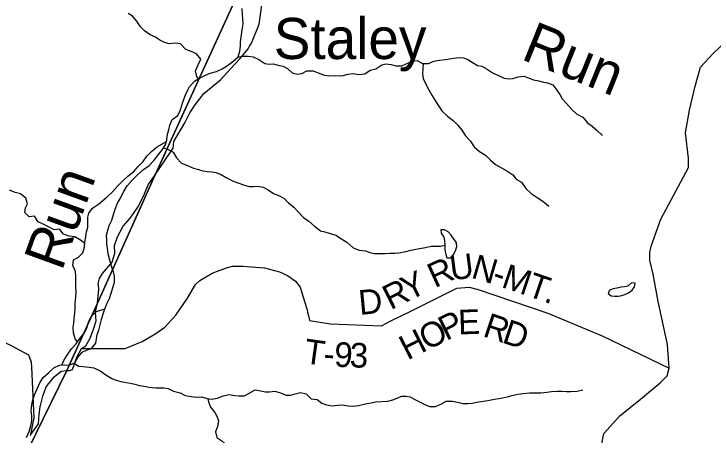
# Model space of a CAD drawing. Extents: x 1624196 to 2029251, y 146837 to 440034.
# Drawn here: x 1769109 to 1777616, y 332820 to 337942 of the extents above; entities that cross this region are included whole.
import ezdxf

# ---------------------------------------------------------------- set-up
doc = ezdxf.new("R2010")
doc.units = 0
for name, color, linetype in [('GM_X_County_Road', 7, 'Continuous'), ('GM_X_Minor_Lake', 7, 'Continuous'), ('GM_X_Minor_River', 7, 'Continuous'), ('GM_X_Minor_River_Text', 7, 'Continuous'), ('GM_X_Township', 7, 'Continuous'), ('GM_X_Township_Road', 7, 'Continuous'), ('GM_X_Township_Road_Text', 7, 'Continuous'), ('GM_X_Township_ROW', 7, 'Continuous')]:
    doc.layers.add(name, color=color, linetype=linetype)

msp = doc.modelspace()

# ---------------------------------------------------------------- linework, layer by layer
at = {"layer": 'GM_X_County_Road'}
msp.add_lwpolyline([(1776246.1, 332631.6), (1776287.8, 332840.6), (1776481.7, 333053.3), (1776733.9, 333254.7), (1776974.1, 333453.9), (1777059.3, 333541.1), (1777082.3, 333635.6), (1777061, 333920.1), (1776946.8, 334446.1), (1776886.9, 334776.3), (1776848.8, 334948.3), (1776847.7, 335039.9), (1776864.9, 335118.9), (1776979.4, 335447), (1777316.9, 336074.4), (1777317.6, 336188.7), (1777280, 336495), (1777329, 336772.3), (1777397.7, 337065.8), (1777465.2, 337297.1), (1777613.7, 337457.2), (1777786.1, 337623.5)], dxfattribs=at)
at = {"layer": 'GM_X_Minor_Lake'}
for points in [[(1774480.9, 335176.7), (1774467.2, 335198.4), (1774427.7, 335251), (1774394.1, 335291.5), (1774348.3, 335316.1), (1774304.2, 335316.6), (1774307.7, 335274.5), (1774339.2, 335225.9), (1774346.8, 335185.7), (1774350.9, 335128.6)], [(1774350.9, 335128.6), (1774351.5, 335069.3), (1774365, 335021), (1774376.5, 334976.8), (1774424.6, 334976.2), (1774459.1, 335015.9), (1774481.6, 335061.8), (1774496.2, 335111.8), (1774492.8, 335158), (1774480.9, 335176.7)], [(1776491.3, 334512.8), (1776541.3, 334528.9), (1776587.6, 334550.4), (1776632, 334582), (1776660.5, 334621.8), (1776667.1, 334665.8), (1776623, 334672.4), (1776578.5, 334630.8), (1776538.3, 334623.2), (1776494.2, 334617.7), (1776466.5, 334611.1)], [(1776466.5, 334611.1), (1776446, 334606.2), (1776401.8, 334600.6), (1776355.5, 334581.1), (1776339.1, 334541.2), (1776376.8, 334514.7), (1776418.8, 334508.2), (1776462.9, 334507.7), (1776491.3, 334512.8)]]:
    msp.add_lwpolyline(points, dxfattribs=at)
at = {"layer": 'GM_X_Minor_River'}
for points in [[(1769594.9, 333635.9), (1769661.5, 333669.2), (1769729.7, 333672.4), (1769779.8, 333671.8), (1769848.3, 333697.1), (1769885.2, 333764.9), (1769938.1, 333826.5), (1769990.5, 333854), (1770056.9, 333875.2), (1770103.8, 333938.9), (1770112.4, 333989), (1770123.1, 334045), (1770139.8, 334097), (1770158.5, 334159), (1770175.3, 334225), (1770196.2, 334295), (1770208.8, 334345), (1770239.8, 334416.9), (1770270.6, 334482.8), (1770293.4, 334544.7), (1770312.2, 334610.7), (1770331.1, 334678.7), (1770333.9, 334751), (1770318.5, 334807.3), (1770295.3, 334873.8), (1770276.1, 334948.3), (1770254.9, 335022.8), (1770245.6, 335089.1), (1770238.2, 335141.4), (1770236.9, 335197.6), (1770235.5, 335249.8), (1770252.3, 335313.8), (1770269, 335367.8), (1770299.8, 335435.7), (1770318.7, 335503.7), (1770341.5, 335567.6), (1770368.4, 335641.6), (1770407.3, 335711.3), (1770444.3, 335785.1), (1770489.3, 335856.8), (1770552.2, 335924.3), (1770615.1, 335987.8), (1770686, 336049.2), (1770754.8, 336100.5), (1770813.7, 336164), (1770866.6, 336231.6), (1770917.5, 336293.2), (1770956.3, 336357), (1770969, 336413), (1770977.8, 336479.1), (1770992.5, 336533.1), (1771007.2, 336591.2), (1771034.1, 336659.1), (1771102.8, 336708.4), (1771135.7, 336776.3), (1771160.7, 336856.2), (1771185.6, 336928.2), (1771204.3, 336980.1), (1771245.3, 337057.9), (1771304.2, 337123.4), (1771366.9, 337162.8), (1771441.5, 337200), (1771497.9, 337221.4), (1771572.3, 337240.6), (1771640.9, 337273.9), (1771707.5, 337315.3), (1771772.3, 337364.7), (1771835.1, 337422.1), (1771856, 337490.1), (1771864.7, 337552.2), (1771867.3, 337602.3), (1771876.3, 337688.5), (1771885.1, 337750.6), (1771896, 337822.7), (1771892.7, 337883), (1771889.3, 337935.2), (1771886.1, 338007.4)], [(1771353.1, 337154.1), (1771335, 337183.2), (1771319.8, 337251.7), (1771350.7, 337323.5), (1771381.6, 337393.4), (1771328.2, 337456.2), (1771264.4, 337485.1), (1771200.5, 337509.9), (1771137.1, 337578.9), (1771069, 337585.8), (1770996.7, 337578.6), (1770940.8, 337597.3), (1770883, 337622.1), (1770829.2, 337658.8), (1770767.4, 337687.7), (1770697.8, 337736.7), (1770644.3, 337791.5), (1770603, 337856.2), (1770551.5, 337917), (1770499.8, 337949.7)], [(1771831, 337418.3), (1771889.3, 337427.5), (1771959.5, 337430.7), (1772019.6, 337421.9), (1772087.4, 337387), (1772161, 337340), (1772213.1, 337331.3), (1772265.2, 337334.7), (1772335.2, 337315.8), (1772385.2, 337307.2), (1772437, 337280.5), (1772492.6, 337227.7), (1772554.5, 337208.9), (1772610.8, 337218.2), (1772673.3, 337249.6), (1772749.5, 337252.7), (1772811.4, 337227.9), (1772883.3, 337198.9), (1772953.3, 337188.1), (1773021.6, 337193.3), (1773099.7, 337190.3), (1773176.2, 337211.5), (1773238.4, 337218.8), (1773306.5, 337207.9), (1773376.7, 337213.1), (1773445.4, 337258.5), (1773513.8, 337275.7), (1773584.6, 337323), (1773634.8, 337334.5), (1773700.9, 337327.7), (1773756.9, 337311), (1773829.1, 337312.1), (1773881.5, 337337.6), (1773954, 337366.8), (1774014.3, 337376.1), (1774080.1, 337341.2), (1774152.2, 337340.4), (1774216.7, 337367.7), (1774287.1, 337380.9), (1774355.4, 337390.1), (1774409.6, 337397.5), (1774459.8, 337404.9), (1774528.1, 337412.1), (1774580.2, 337407.5), (1774632, 337386.8), (1774695.8, 337350), (1774751.5, 337317.2), (1774803.6, 337306.5), (1774869.3, 337269.6), (1774940.9, 337220.6), (1774998.8, 337197.8), (1775072.6, 337162.9), (1775126.6, 337152.2), (1775178.8, 337157.6), (1775245.2, 337178.9), (1775317.5, 337186), (1775377.4, 337161.2), (1775431.3, 337142.6), (1775495.3, 337127.7), (1775551.2, 337111), (1775603.3, 337106.4), (1775667.2, 337081.5), (1775704.7, 337031), (1775750, 336962.2), (1775779.5, 336909.7), (1775831, 336854.9), (1775898.3, 336781.8), (1775955.8, 336727), (1776029.6, 336688), (1776084.9, 336623.1), (1776146.6, 336578.2), (1776210.1, 336519.3), (1776269.6, 336464.4)], [(1774090.1, 337341.1), (1774085.3, 337276.9), (1774080.5, 337208.8), (1774087.9, 337156.5), (1774123.1, 337081.8), (1774158.5, 337021.2), (1774193.8, 336954.6), (1774233.2, 336887.9), (1774268.7, 336837.3), (1774315.9, 336762.5), (1774385.3, 336697.5), (1774454.9, 336646.5), (1774508.4, 336589.6), (1774559.8, 336528.8), (1774603.1, 336458.1), (1774658.5, 336397.2), (1774707.8, 336326.4), (1774775.4, 336269.4), (1774845, 336224.4), (1774908.5, 336165.5), (1774970, 336110.6), (1775039.7, 336071.6), (1775105.5, 336034.7), (1775179.1, 335985.7), (1775218.6, 335931), (1775286.3, 335896.1), (1775337.6, 335819.2), (1775401.1, 335760.3), (1775476.7, 335711.2), (1775546.3, 335664.3), (1775617.8, 335603.2)], [(1769881.5, 333952.5), (1769853.8, 333992.1), (1769832.5, 334062.6), (1769829.3, 334130.8), (1769836, 334182.9), (1769842.6, 334233), (1769851.4, 334303.1), (1769854.1, 334357.3), (1769852.8, 334421.5), (1769859.7, 334499.7), (1769866.4, 334553.8), (1769863.2, 334624.1), (1769862, 334690.3), (1769860.7, 334754.6), (1769857.4, 334810.8), (1769824.1, 334883.5), (1769832.9, 334951.6), (1769895.5, 334985), (1769948.2, 335036.5), (1769965.1, 335104.5), (1769971.8, 335166.7), (1769984.6, 335232.7), (1769993.4, 335292.8), (1770006.1, 335348.9), (1770008.7, 335401), (1770009.5, 335469.2), (1770018.1, 335519.3), (1770064.9, 335579), (1770137.7, 335630.3), (1770188.3, 335671.8), (1770241, 335719.3), (1770305.9, 335778.8), (1770368.8, 335846.2), (1770427.7, 335909.8), (1770494.6, 335971.2), (1770561.4, 336022.5), (1770618.3, 336086.1), (1770679.2, 336149.6), (1770726.1, 336213.2), (1770780.9, 336268.8), (1770843.6, 336322.2), (1770963.8, 336390.1)], [(1770930.7, 336315), (1770975.7, 336298.5), (1771047.5, 336261.6), (1771086.7, 336190.9), (1771146.2, 336128), (1771220, 336101), (1771293.9, 336068), (1771353.8, 336051.2), (1771405.8, 336034.6), (1771461.8, 336025.9), (1771515.9, 336021.2), (1771565.9, 336012.6), (1771621.9, 335993.9), (1771691.6, 335954.9), (1771775.3, 335909.8), (1771847.2, 335884.8), (1771903.1, 335864.1), (1771971, 335845.2), (1772025.1, 335842.6), (1772075.3, 335848), (1772139.4, 335835.2), (1772201.1, 335802.3), (1772268.8, 335759.4), (1772338.6, 335728.5), (1772396.4, 335695.7), (1772448, 335646.9), (1772513.5, 335591.9), (1772569, 335535.1), (1772630.3, 335468.1), (1772696, 335421.2), (1772765.5, 335362.2), (1772841, 335303.1), (1772891, 335292.4), (1772956.9, 335273.6), (1773024.8, 335250.7), (1773096.5, 335207.7), (1773158.2, 335166.8), (1773235.6, 335097.7), (1773309.5, 335068.7), (1773385.6, 335059.8), (1773439.5, 335041.1), (1773495.5, 335030.4), (1773571.7, 335027.5), (1773623.8, 335028.9), (1773682, 335032.2), (1773742.2, 335033.5), (1773794.3, 335034.9), (1773876.8, 335054), (1773937.1, 335069.3), (1773999.4, 335080.6), (1774067.7, 335091.8), (1774118, 335103.3), (1774184.3, 335116.5), (1774234.5, 335115.9), (1774300.7, 335119.2), (1774350.9, 335128.6)], [(1769969.9, 335148.6), (1769920, 335189.3), (1769850.3, 335232.3), (1769780.2, 335241.2), (1769712.3, 335262.1), (1769662.8, 335322.9), (1769596.6, 335317.6), (1769528.8, 335352.6), (1769465.1, 335387.4), (1769401.2, 335414.3), (1769359.9, 335483), (1769293.7, 335475.8), (1769240.1, 335528.6), (1769248.8, 335582.7), (1769271.5, 335634.6), (1769252.2, 335703), (1769188.6, 335754), (1769122.6, 335768.8), (1769054.8, 335797.7)], [(1769691.7, 333670.7), (1769714.3, 333726.8), (1769755.2, 333792.5), (1769808.2, 333868.2), (1769865.1, 333929.7), (1769914, 333997.4), (1769964.9, 334059), (1769997.8, 334128.8), (1770016.6, 334196.8), (1770051.5, 334266.6), (1770112.3, 334322.1), (1770213.4, 334355.6)], [(1769836.7, 333692.8), (1769900, 333658.4), (1769952.1, 333655.7), (1770022.2, 333646.9), (1770080.2, 333636.1), (1770156, 333603.1), (1770225.6, 333552.1), (1770299.3, 333509.1), (1770353.2, 333488.4), (1770409.2, 333471.7), (1770473.2, 333458.9), (1770527.2, 333450.2), (1770581.2, 333437.5), (1770637.2, 333424.8), (1770695.2, 333414.1), (1770751.2, 333401.4), (1770831.3, 333392.4), (1770883.5, 333393.8), (1770933.6, 333393.2), (1770983.7, 333386.6), (1771051.5, 333355.7), (1771131.5, 333334.6), (1771191.2, 333301.8), (1771265.3, 333288.9), (1771323.3, 333282.2), (1771389.6, 333285.4), (1771461.5, 333264.5), (1771515.6, 333257.8), (1771585.9, 333269), (1771654.4, 333298.3), (1771726.7, 333311.5), (1771796.8, 333302.6), (1771846.9, 333298), (1771915, 333295.2), (1771979.7, 333332.6), (1772044.3, 333371.9), (1772112.3, 333359.1), (1772164.3, 333346.4), (1772216.4, 333343.8), (1772282.7, 333353), (1772350.7, 333334.2), (1772420.5, 333305.3), (1772474.6, 333304.6), (1772531, 333320), (1772597.3, 333337.3), (1772665.3, 333322.4), (1772726.8, 333261.5), (1772796.9, 333252.6), (1772856.5, 333209.8), (1772910.4, 333187), (1772980.4, 333174.2), (1773044.7, 333185.5), (1773100.9, 333188.8), (1773177, 333175.9), (1773235.1, 333171.1), (1773303.3, 333178.4), (1773403.9, 333205.3), (1773454.1, 333210.7), (1773506.4, 333226.1), (1773586.7, 333227.2), (1773656.9, 333230.4), (1773721.3, 333247.7), (1773771.6, 333269.1), (1773826.1, 333292.6), (1773878.2, 333294), (1773930.2, 333283.3), (1773986, 333252.5), (1774117.6, 333186.8), (1774169.5, 333168.1), (1774239.7, 333167.2), (1774302.2, 333194.6), (1774368.8, 333231.9), (1774445, 333233), (1774525, 333214), (1774575, 333203.4), (1774627.1, 333204.8), (1774685.3, 333208.1), (1774761.7, 333225.3), (1774820, 333232.6), (1774874.2, 333242), (1774954.6, 333257.1), (1775010.9, 333266.5), (1775075.1, 333275.7), (1775125.4, 333289.2), (1775187.8, 333304.5), (1775242.1, 333315.9), (1775304.3, 333325.2), (1775380.6, 333334.3), (1775456.8, 333333.4), (1775519, 333334.7), (1775593.3, 333339.8), (1775651.5, 333349.2), (1775721.8, 333354.4), (1775777.9, 333355.7), (1775832, 333351), (1775886.2, 333350.4), (1775962.4, 333353.5), (1776030.8, 333370.8)], [(1769262.2, 332791), (1769293.1, 332862.8), (1769316, 332932.8), (1769324.7, 332994.9), (1769325.4, 333049.1), (1769318.2, 333119.4), (1769327, 333185.6), (1769337.7, 333247.6), (1769358.5, 333309.6), (1769391.4, 333383.5), (1769422.3, 333453.3), (1769465.2, 333521.1), (1769528.1, 333578.5), (1769594.9, 333635.9)], [(1771469.8, 333263.5), (1771477.1, 333224.1), (1771498.4, 333159.7), (1771551.7, 333092.8), (1771583.2, 333042.3), (1771598.7, 332991.9), (1771585.8, 332923.8), (1771561, 332859.9), (1771578.3, 332791.5), (1771639.9, 332748.6), (1771709.4, 332685.5), (1771786.9, 332628.4), (1771860.7, 332591.4), (1771914.6, 332570.7), (1771958, 332512), (1772021.5, 332457.1), (1772093.4, 332426.1), (1772157, 332383.2), (1772202.3, 332312.4)]]:
    msp.add_lwpolyline(points, dxfattribs=at)
at = {"layer": 'GM_X_Township'}
for points in [[(1761424.8, 324031.3), (1767163.3, 327347.7), (1767227.4, 327377.9), (1767480.7, 327847.6), (1767655.2, 328180.4), (1768489.7, 329771.7), (1768528.9, 329907.5), (1768606, 330173.9), (1769157.1, 332079.2), (1769237.6, 332406), (1769273.4, 332628.9), (1769751.6, 333604.7), (1770127.1, 334422.8), (1770828.5, 335984.3), (1772047.1, 338658.9), (1772145.5, 338706.3), (1778973.9, 342354.7)], [(1778973.9, 342354.7), (1772145.5, 338706.3), (1772047.1, 338658.9), (1770828.5, 335984.3), (1770127.1, 334422.8), (1769751.6, 333604.7), (1769273.4, 332628.9), (1769237.6, 332406), (1769157.1, 332079.2), (1768606, 330173.9), (1768528.9, 329907.5), (1768489.7, 329771.7), (1767655.2, 328180.4), (1767480.7, 327847.6), (1767227.4, 327377.9), (1767163.3, 327347.7), (1761424.8, 324031.3)]]:
    msp.add_lwpolyline(points, dxfattribs=at)
at = {"layer": 'GM_X_Township_Road'}
msp.add_lwpolyline([(1772692, 334269.6), (1772705.1, 334211.6), (1772962.1, 334172.4), (1773581.6, 334149.3), (1773705.1, 334214.9), (1773928.3, 334321.7), (1774498.2, 334606.8), (1774646.3, 334620.6), (1774758.9, 334589.8), (1775603.8, 334302.6), (1776268.2, 334025.4), (1777082.3, 333635.6)], dxfattribs=at)
at = {"layer": 'GM_X_Township_ROW'}
for points in [[(1771740.7, 337270.6), (1771861.2, 337401.4), (1771956.9, 337518.8), (1771976.5, 337549.6), (1772000.5, 337587.3), (1772090.8, 337817.3), (1772129.1, 338081.4)], [(1770316.3, 334963.2), (1770335.2, 335032.6), (1770332.7, 335124.1), (1770369.3, 335229.4), (1770439.1, 335361.7), (1770528.2, 335460.6), (1770617.3, 335591.8), (1770689, 335732.8), (1770743.4, 335864), (1770828.5, 335984.3), (1771045, 336310.4), (1771053.1, 336391.3), (1771188.8, 336617.4), (1771249.6, 336739.1), (1771313.2, 336835.8), (1771421.1, 336974.1), (1771623, 337142.8), (1771740.7, 337270.6)], [(1770136, 334639.7), (1770133.5, 334660.2), (1770149.6, 334723.2), (1770188, 334786.3), (1770305.5, 334923.7), (1770316.3, 334963.2)], [(1769930.8, 333871.7), (1770432, 333873.4), (1770460.9, 333873.5), (1770669, 333956.8), (1770834.2, 334055.2), (1770944.3, 334131.5), (1771077.4, 334280.1), (1771222.1, 334483.5), (1771318, 334652.7), (1771368.8, 334701.6), (1771520.6, 334790.4), (1771604.7, 334822.7), (1771708.8, 334856.7), (1771767.2, 334872.5), (1771893.6, 334874.4), (1772156.8, 334855), (1772339.7, 334807), (1772436.4, 334759.9), (1772535.3, 334692.9), (1772590.3, 334617.3), (1772648.6, 334431.5), (1772675.6, 334341.6), (1772681.5, 334315.6), (1772692, 334269.6)], [(1769782.5, 333604.7), (1769785.6, 333604.7), (1769820.7, 333618.7), (1769874.7, 333767.9), (1769930.8, 333871.7), (1769982.9, 333906.2), (1770037, 333999.3), (1770077.1, 334107.5), (1770107.5, 334211), (1770103.8, 334259.3), (1770102.6, 334318.7), (1770127.1, 334422.9), (1770142.2, 334589.6), (1770136, 334639.7)], [(1769315.6, 332825.6), (1769354.6, 333028.3), (1769324.9, 333644.8), (1769320.6, 333706.2), (1769287.9, 333791), (1769064.2, 333914.3), (1769011, 333939.7), (1768839.6, 334021.7), (1768825, 334023.5), (1768594, 334051.5), (1768503.4, 334053), (1768376.1, 334055), (1768207.5, 334067.7), (1768198.3, 334068.6), (1768127.7, 334101.8), (1768053.4, 334131.4), (1768050, 334138.5), (1768005.7, 334238.2), (1768000.5, 334387), (1767948.6, 334466.4)], [(1769309.8, 332815.3), (1769315.6, 332825.6), (1769408.3, 332958), (1769413.8, 333070.9), (1769426.8, 333165.3), (1769460.1, 333294.9), (1769499, 333406), (1769597.1, 333530), (1769684.5, 333598.7), (1769751.5, 333604.7), (1769782.5, 333604.7)]]:
    msp.add_lwpolyline(points, dxfattribs=at)

# ---------------------------------------------------------------- texts
at = {"layer": 'GM_X_Minor_River_Text'}
for s, height, rotation, p in [('Staley', 499.99, 0.00158, (1772270.2, 337394.2)), ('Run', 499.98, 338.00361, (1775265.2, 337396.9)), ('Run', 499.99, 70.00077, (1769690.3, 334804.1))]:
    msp.add_text(s, height=height, rotation=rotation, dxfattribs=at).set_placement(p)
at = {"layer": 'GM_X_Township_Road_Text'}
for s, rotation, p in [('U', 7.20228, (1774430.7, 334700.4)), ('N', 343.67481, (1774660.4, 334736.1)), ('R', 24.53117, (1774229.5, 334604.6)), ('Y', 26.35815, (1773912.4, 334447.5)), ('M', 341.29792, (1775027.4, 334623.5)), ('-', 341.40214, (1774910.7, 334662.8)), ('T', 341.09343, (1775335.5, 334519.2)), ('R', 26.45667, (1773692, 334337.8)), ('D', 5.34086, (1773315.6, 334280.9)), ('.', 340.29787, (1775546.7, 334446.9)), ('E', 2.03608, (1774518.1, 334043)), ('P', 26.23178, (1774368.8, 333961.7)), ('R', 341.57369, (1774802.2, 334025.9)), ('O', 26.19523, (1774131.7, 333845.1)), ('D', 341.56505, (1775035.9, 333948)), ('H', 26.94464, (1773897.3, 333725.9)), ('T', 352.06749, (1772626.3, 333696.4)), ('9', 357.28059, (1773001, 333653.2)), ('3', 358.29889, (1773191.4, 333644.2)), ('-', 355.60407, (1772868.6, 333663.2))]:
    msp.add_text(s, height=300, rotation=rotation, dxfattribs=at).set_placement(p)

doc.saveas('drawing.dxf')
